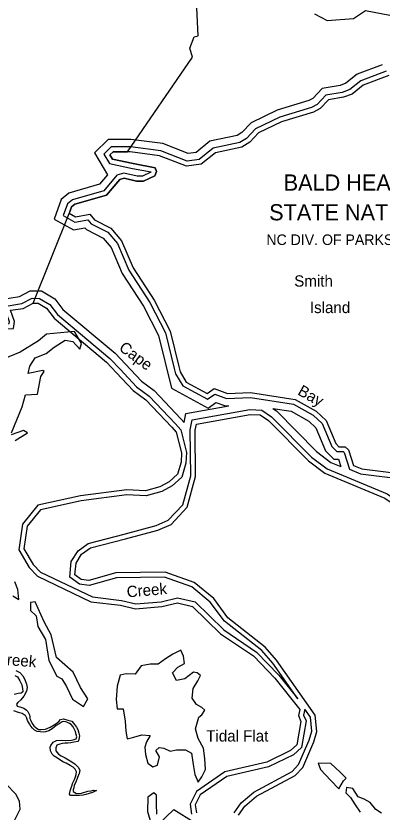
# Model space of a CAD drawing. Extents: x 2104537 to 2336408, y 34176 to 229611.
# Drawn here: x 2306007 to 2310869, y 45872 to 56446 of the extents above; entities that cross this region are included whole.
import ezdxf

# ---------------------------------------------------------------- set-up
doc = ezdxf.new("R2010")
doc.units = 0
for name, color, linetype in [('Exist Boundary Land Use Park State Division NC Parks and Recreation', 7, 'Continuous'), ('Exist Boundary Land Use Park State Division NC Parks and Recreation Label', 7, 'Continuous'), ('Exist Boundary Land Use Reserve Division NC Coastal Management', 7, 'Continuous'), ('Exist Boundary Political City Limit New', 7, 'Continuous'), ('Exist Hydrographic Buffer Line', 7, 'Continuous'), ('Exist Hydrographic Creek Single Shore', 7, 'Continuous'), ('Exist Hydrographic Island Label', 7, 'Continuous'), ('Exist Hydrographic Island Shore', 7, 'Continuous'), ('Exist Hydrographic Point Label', 7, 'Continuous'), ('Exist Hydrographic River Shore', 7, 'Continuous'), ('Exist Hydrographic River Shore Label', 7, 'Continuous'), ('Map Preparation Boundary City Limit Buffer Line', 7, 'Continuous'), ('Old_Level_32', 7, 'Continuous')]:
    doc.layers.add(name, color=color, linetype=linetype)

msp = doc.modelspace()

# ---------------------------------------------------------------- linework, layer by layer
at = {"layer": 'Exist Boundary Land Use Park State Division NC Parks and Recreation'}
for points in [[(2308316, 56017), (2308372, 56170), (2308426, 56182), (2308310, 58618)], [(2305937, 52536), (2306104, 52562), (2306236, 52630), (2306723, 53844), (2306747, 53910), (2306789, 53945), (2307212, 54067), (2307385, 54274), (2307443, 54292), (2307610, 54253), (2307702, 54253), (2307851, 54321), (2307875, 54381), (2307858, 54430), (2307566, 54484), (2307290, 54542), (2307256, 54600), (2307298, 54641), (2307487, 54643), (2308350, 55899), (2308316, 56017)], [(2307878, 45844), (2307874, 45983), (2307875, 46095), (2307839, 46127), (2307760, 46068), (2307755, 45880), (2307802, 45717)]]:
    msp.add_lwpolyline(points, dxfattribs=at)
at = {"layer": 'Exist Boundary Land Use Reserve Division NC Coastal Management'}
for points in [[(2306765, 52120), (2306856, 52019), (2306880, 52095), (2306785, 52255), (2306412, 52218), (2306309, 52131), (2306062, 51981), (2305839, 51886)], [(2305947, 50908), (2306091, 51254), (2306135, 51414), (2306294, 51424), (2306338, 51656), (2306382, 51723), (2306366, 51735), (2306168, 51697), (2306192, 51796), (2306264, 51904), (2306407, 51962), (2306515, 52046), (2306662, 52140), (2306765, 52120)], [(2305998, 50808), (2306161, 50907), (2306109, 50939), (2305942, 50884)], [(2305965, 48745), (2306045, 48697), (2306033, 48828), (2305994, 48928)], [(2306679, 47539), (2306757, 47371), (2306904, 47275), (2306964, 47374), (2306865, 47526), (2306767, 47730), (2306545, 47923), (2306475, 48227), (2306381, 48399), (2306263, 48663), (2306199, 48656), (2306199, 48548), (2306274, 48480), (2306297, 48336), (2306399, 48164), (2306446, 47884), (2306552, 47676), (2306616, 47643), (2306679, 47539)], [(2308427, 46271), (2308475, 46339), (2308523, 46438), (2308515, 46582), (2308500, 46722), (2308429, 46850), (2308390, 46978), (2308438, 47133), (2308478, 47165), (2308514, 47224), (2308475, 47261), (2308407, 47301), (2308348, 47385), (2308360, 47513), (2308421, 47616), (2308456, 47688), (2308413, 47720), (2308365, 47728), (2308250, 47641), (2308139, 47618), (2308088, 47722), (2308159, 47797), (2308247, 47845), (2308231, 47944), (2308196, 48024), (2308093, 47969), (2307993, 47906), (2307898, 47835), (2307791, 47835), (2307671, 47816), (2307592, 47705), (2307473, 47706), (2307393, 47690), (2307353, 47543), (2307340, 47368), (2307352, 47244), (2307431, 47243), (2307458, 47079), (2307466, 46948), (2307485, 46844), (2307572, 46867), (2307680, 46898), (2307791, 46890), (2307743, 46806), (2307719, 46735), (2307730, 46635), (2307757, 46523), (2307825, 46471), (2307888, 46494), (2307912, 46606), (2307865, 46690), (2307909, 46729), (2307972, 46721), (2308056, 46681), (2308139, 46700), (2308258, 46699), (2308337, 46655), (2308360, 46503), (2308384, 46371), (2308427, 46271)], [(2310189, 46519), (2310019, 46520), (2310050, 46436), (2310188, 46292), (2310295, 46179), (2310355, 46287), (2310391, 46322), (2310313, 46403), (2310189, 46519)], [(2310861, 45857), (2310786, 45905), (2310711, 46001), (2310632, 46042), (2310552, 46074), (2310481, 46186), (2310398, 46199), (2310390, 46127), (2310449, 46067), (2310512, 45967), (2310579, 45870)]]:
    msp.add_lwpolyline(points, dxfattribs=at)
at = {"layer": 'Exist Boundary Political City Limit New'}
msp.add_lwpolyline([(2307898, 45709), (2308104, 45906), (2308646, 45571)], dxfattribs=at)
at = {"layer": 'Exist Hydrographic Buffer Line'}
for points in [[(2309974, 56475), (2310141, 56385), (2310489, 56412), (2310650, 56518), (2311086, 56433), (2311455, 56477), (2311573, 56606), (2311549, 56786)], [(2310871, 55796), (2310538, 55671), (2310390, 55553), (2310313, 55524), (2310075, 55484), (2309948, 55350), (2309895, 55321), (2309475, 55194), (2309129, 55028), (2309007, 54896), (2308943, 54856), (2308584, 54781), (2308399, 54633), (2308294, 54618), (2307957, 54750), (2307534, 54807)], [(2310925, 55711), (2310587, 55584), (2310440, 55467), (2310339, 55429), (2310124, 55392), (2310009, 55271), (2309933, 55230), (2309510, 55102), (2309189, 54948), (2309070, 54819), (2308980, 54763), (2308627, 54690), (2308439, 54539), (2308282, 54517), (2307932, 54654), (2307527, 54709)], [(2307527, 54709), (2307271, 54706), (2307174, 54611), (2307248, 54484), (2307553, 54420), (2307801, 54374), (2307800, 54370), (2307688, 54319), (2307618, 54318), (2307441, 54360), (2307347, 54330), (2307175, 54124), (2306758, 54004), (2306692, 53950), (2306635, 53794)], [(2306635, 53794), (2306788, 53709), (2306963, 53740), (2307007, 53686), (2307226, 53573), (2307354, 53425), (2307506, 53071), (2307786, 52640), (2307994, 52235), (2308109, 51762)], [(2305791, 51586), (2305652, 51592), (2305580, 51663), (2305535, 51823), (2305613, 52153), (2305673, 52289), (2305798, 52357), (2305918, 52359), (2305922, 52382), (2305849, 52589), (2306084, 52626), (2306221, 52696)], [(2306221, 52696), (2306321, 52695), (2306457, 52615), (2306561, 52480), (2307256, 51895), (2307390, 51753)], [(2307390, 51753), (2307609, 51520), (2307777, 51396), (2308127, 51027), (2308197, 50948), (2308273, 50649), (2308265, 50506), (2308210, 50322), (2308083, 50205), (2307945, 50131), (2307737, 50072), (2307482, 50086), (2306874, 50007), (2306335, 49888), (2306156, 49669), (2306114, 49367), (2306235, 49162), (2306332, 49059), (2307022, 48730), (2307407, 48683), (2307601, 48637), (2307935, 48666), (2308153, 48719), (2308387, 48664), (2308766, 48292), (2309203, 47997), (2309497, 47692), (2309749, 47375)], [(2308109, 51762), (2308126, 51693), (2308222, 51533)], [(2308222, 51533), (2308553, 51354), (2308649, 51423), (2308805, 51366), (2309120, 51378), (2309693, 51289), (2309954, 51142), (2310072, 51034), (2310200, 50729), (2310270, 50659), (2310354, 50659), (2310365, 50648), (2310438, 50428), (2310583, 50365), (2311153, 50294)], [(2308347, 51082), (2309114, 51217), (2309273, 51212), (2309403, 51123), (2309934, 50585), (2310142, 50431), (2310936, 50098), (2311117, 49974), (2311270, 49787), (2311371, 49601), (2311449, 49302), (2311552, 49111), (2311946, 48684), (2312116, 48561), (2312531, 48446), (2312849, 48441)], [(2309749, 47375), (2309417, 47849), (2309272, 48016), (2308775, 48406), (2308588, 48661), (2308342, 48862), (2307979, 48993), (2307343, 48984), (2306979, 48880), (2306850, 48900), (2306722, 48990), (2306742, 49202), (2306832, 49343), (2306968, 49441), (2307445, 49564), (2307871, 49679), (2308029, 49747), (2308222, 49954), (2308329, 50337), (2308321, 50951), (2308347, 51082)], [(2309844, 47239), (2309827, 47161)], [(2309918, 47133), (2309844, 47239)], [(2309827, 47161), (2309860, 47083), (2309799, 46731), (2309693, 46634), (2309362, 46473), (2308810, 46344), (2308455, 46100), (2308389, 45966), (2308403, 45862)], [(2308907, 45864), (2308997, 45994), (2309166, 46138), (2309676, 46409), (2309760, 46502), (2309900, 46825), (2309936, 46948), (2309918, 47133)]]:
    msp.add_lwpolyline(points, dxfattribs=at)
at = {"layer": 'Exist Hydrographic Creek Single Shore'}
for points in [[(2306715, 53825), (2306799, 53778), (2306990, 53812), (2307049, 53738), (2307267, 53626), (2307410, 53461), (2307564, 53102), (2307843, 52673), (2308056, 52258), (2308170, 51790)], [(2305852, 51560), (2305864, 51601), (2305805, 51651), (2305680, 51656), (2305638, 51697), (2305603, 51824), (2305675, 52132), (2305724, 52242), (2305815, 52292), (2305973, 52295), (2305989, 52387), (2305937, 52536), (2306104, 52562), (2306236, 52630)], [(2306236, 52630), (2306303, 52629), (2306412, 52565), (2306513, 52434), (2307211, 51848), (2307343, 51708)], [(2308170, 51790), (2308187, 51719), (2308269, 51582)], [(2307343, 51708), (2307565, 51471), (2307733, 51346), (2308078, 50983), (2308137, 50916), (2308207, 50643), (2308200, 50518), (2308152, 50358), (2308044, 50259), (2307920, 50192), (2307729, 50138), (2307479, 50152), (2306863, 50072), (2306298, 49948), (2306093, 49697), (2306046, 49353), (2306182, 49122), (2306292, 49005), (2307003, 48666), (2307395, 48619), (2307596, 48571), (2307945, 48601), (2308153, 48652), (2308354, 48604), (2308724, 48241), (2309160, 47946), (2309447, 47649), (2309776, 47235), (2309758, 47154)], [(2308269, 51582), (2308548, 51431), (2308639, 51497), (2308815, 51432), (2309123, 51444), (2309715, 51352), (2309992, 51196), (2310127, 51073), (2310255, 50766), (2310297, 50725), (2310380, 50725), (2310422, 50684), (2310491, 50477), (2310600, 50429), (2311167, 50359)], [(2308403, 51025), (2309118, 51151), (2309251, 51147), (2309360, 51072), (2309891, 50535), (2310109, 50373), (2310904, 50040), (2311072, 49925), (2311215, 49750), (2311309, 49577), (2311387, 49278), (2311498, 49072), (2311902, 48635), (2312087, 48501), (2312521, 48380), (2312821, 48376)], [(2309982, 47157), (2309469, 47890), (2309317, 48064), (2308822, 48452), (2308636, 48707), (2308375, 48920), (2307990, 49059), (2307333, 49050), (2306975, 48947), (2306875, 48963), (2306791, 49022), (2306806, 49180), (2306880, 49298), (2306996, 49381), (2307461, 49501), (2307893, 49616), (2308067, 49692), (2308281, 49921), (2308394, 50329), (2308387, 50945), (2308403, 51025)], [(2306005, 47754), (2306058, 47727), (2306101, 47683), (2306126, 47632), (2306149, 47570), (2306156, 47528), (2306147, 47476), (2306114, 47411), (2306073, 47364), (2306031, 47329), (2306014, 47305), (2306022, 47279), (2306059, 47268), (2306113, 47251), (2306143, 47230), (2306165, 47208), (2306186, 47164), (2306190, 47138), (2306194, 47117)], [(2305994, 47685), (2306027, 47666), (2306058, 47614), (2306085, 47561), (2306094, 47513), (2306099, 47469), (2306075, 47452), (2306035, 47446), (2305985, 47435)], [(2305975, 47222), (2306038, 47199), (2306092, 47184), (2306132, 47161), (2306151, 47117)], [(2306583, 47044), (2306541, 47020), (2306490, 46977), (2306444, 46950), (2306402, 46936), (2306370, 46934), (2306330, 46937), (2306289, 46941), (2306255, 46960), (2306229, 46986), (2306206, 47014), (2306186, 47042), (2306172, 47064), (2306162, 47088), (2306151, 47117)], [(2306194, 47117), (2306199, 47096), (2306222, 47048), (2306246, 47016), (2306275, 46989), (2306309, 46969), (2306343, 46967), (2306401, 46972), (2306461, 46999), (2306535, 47042), (2306579, 47076), (2306598, 47103), (2306641, 47109), (2306697, 47094), (2306751, 47078), (2306785, 47037), (2306810, 46999), (2306828, 46969), (2306843, 46919), (2306851, 46883), (2306844, 46835), (2306832, 46808), (2306774, 46802), (2306736, 46793), (2306696, 46787), (2306656, 46788), (2306620, 46782), (2306590, 46774), (2306550, 46761), (2306535, 46727), (2306535, 46687), (2306571, 46643), (2306608, 46619), (2306660, 46592), (2306729, 46554), (2306789, 46513), (2306834, 46467), (2306858, 46427), (2306847, 46385), (2306825, 46331), (2306802, 46270), (2306782, 46230), (2306775, 46194), (2306767, 46168), (2306769, 46144), (2306812, 46120), (2306876, 46125), (2306962, 46148), (2307008, 46156), (2307038, 46163), (2307079, 46158), (2307024, 46130), (2306978, 46120), (2306936, 46107), (2306900, 46097), (2306850, 46092), (2306802, 46092), (2306762, 46091), (2306732, 46091), (2306720, 46109), (2306727, 46155), (2306739, 46193), (2306752, 46228), (2306760, 46250), (2306772, 46278), (2306785, 46306), (2306799, 46339), (2306807, 46369), (2306811, 46405), (2306794, 46443), (2306766, 46467), (2306727, 46490), (2306675, 46522), (2306641, 46535), (2306603, 46559), (2306558, 46589), (2306515, 46614), (2306489, 46642), (2306467, 46684), (2306460, 46732), (2306470, 46758), (2306501, 46799), (2306546, 46821), (2306618, 46826), (2306670, 46823), (2306746, 46828), (2306782, 46834), (2306806, 46844), (2306817, 46872), (2306807, 46904), (2306797, 46942), (2306786, 46968), (2306766, 47002), (2306740, 47034), (2306719, 47050), (2306693, 47062), (2306669, 47071), (2306643, 47075), (2306621, 47069), (2306583, 47044)], [(2309758, 47154), (2309792, 47075), (2309738, 46765), (2309655, 46689), (2309340, 46536), (2308783, 46405), (2308403, 46144), (2308321, 45977), (2308339, 45843)], [(2308964, 45832), (2309046, 45950), (2309203, 46084), (2309717, 46357), (2309816, 46466), (2309962, 46803), (2310002, 46942), (2309982, 47157)], [(2305983, 45750), (2306064, 45911), (2306055, 46019), (2306004, 46109), (2305878, 46242), (2305174, 46377)]]:
    msp.add_lwpolyline(points, dxfattribs=at)
at = {"layer": 'Exist Hydrographic Island Shore'}
msp.add_line((2306723, 53844), (2306715, 53825), dxfattribs=at)
for points in [[(2310961, 55655), (2310620, 55526), (2310472, 55409), (2310356, 55365), (2310156, 55331), (2310049, 55218), (2309958, 55169), (2309534, 55041), (2309228, 54894), (2309112, 54768), (2309005, 54702), (2308656, 54629), (2308466, 54477), (2308274, 54450), (2307915, 54590), (2307523, 54643), (2307487, 54643)], [(2307487, 54643), (2307298, 54641), (2307256, 54600), (2307290, 54542), (2307566, 54484), (2307858, 54430), (2307875, 54381), (2307851, 54321), (2307702, 54253), (2307610, 54253), (2307443, 54292), (2307385, 54273), (2307212, 54066), (2306789, 53945), (2306747, 53910), (2306723, 53844)]]:
    msp.add_lwpolyline(points, dxfattribs=at)
at = {"layer": 'Exist Hydrographic River Shore'}
for points in [[(2307534, 54807), (2307230, 54804), (2307050, 54627), (2307222, 54334)], [(2307222, 54334), (2307119, 54210), (2306711, 54093), (2306608, 54009), (2306515, 53749)], [(2306515, 53749), (2306770, 53606), (2306923, 53633), (2306943, 53609), (2307164, 53494), (2307270, 53372), (2307419, 53025), (2307701, 52591), (2307901, 52201), (2308071, 51504)], [(2305661, 51493), (2305611, 51495), (2305492, 51611), (2305434, 51820), (2305519, 52184), (2305597, 52360), (2305772, 52455), (2305792, 52455), (2305717, 52668), (2306053, 52720), (2306197, 52794)], [(2306197, 52794), (2306349, 52793), (2306523, 52690), (2306632, 52548), (2307324, 51967), (2307462, 51820)], [(2307462, 51820), (2307675, 51594), (2307842, 51470), (2308199, 51093), (2308240, 51047)], [(2308071, 51504), (2308561, 51237), (2308664, 51313), (2308789, 51266), (2308836, 51268)], [(2308263, 51167), (2308836, 51268)], [(2309417, 51232), (2309661, 51195), (2309896, 51062), (2309990, 50976), (2310117, 50672), (2310230, 50561), (2310290, 50561), (2310323, 50461)], [(2309417, 51232), (2309466, 51199), (2309999, 50659), (2310191, 50517), (2310323, 50461)], [(2308240, 51047), (2308263, 51167)]]:
    msp.add_lwpolyline(points, dxfattribs=at)
at = {"layer": 'Map Preparation Boundary City Limit Buffer Line'}
msp.add_lwpolyline([(2307898, 45709), (2308104, 45906), (2308646, 45571)], dxfattribs=at)

# ---------------------------------------------------------------- texts
at = {"layer": 'Exist Boundary Land Use Park State Division NC Parks and Recreation Label'}
for s, height, p in [('BALD HEAD ISLAND', 215, (2309563, 54126)), ('STATE NATURAL AREA', 215, (2309370, 53731)), ('NC DIV. OF PARKS AND REC.', 140, (2309333, 53404))]:
    msp.add_text(s, height=height, dxfattribs=at).set_placement(p)
at = {"layer": 'Exist Hydrographic Island Label'}
for s, p in [('Smith ', (2309703, 52851)), ('Island', (2309911, 52499))]:
    msp.add_text(s, height=150, dxfattribs=at).set_placement(p)
at = {"layer": 'Exist Hydrographic Point Label'}
msp.add_text('Tidal Flat', height=150, dxfattribs=at).set_placement((2308534, 46809))
at = {"layer": 'Exist Hydrographic River Shore Label'}
for s, rotation, p in [('Cape', 323.4415, (2307364, 52014)), ('Bay', 330.5345, (2309737, 51423)), ('Creek', 4.9384, (2307485, 48722))]:
    msp.add_text(s, height=150, rotation=rotation, dxfattribs=at).set_placement(p)
at = {"layer": 'Old_Level_32'}
msp.add_text('Creek', height=150, rotation=355.4792, dxfattribs=at).set_placement((2305739, 47836))

doc.saveas('drawing.dxf')
